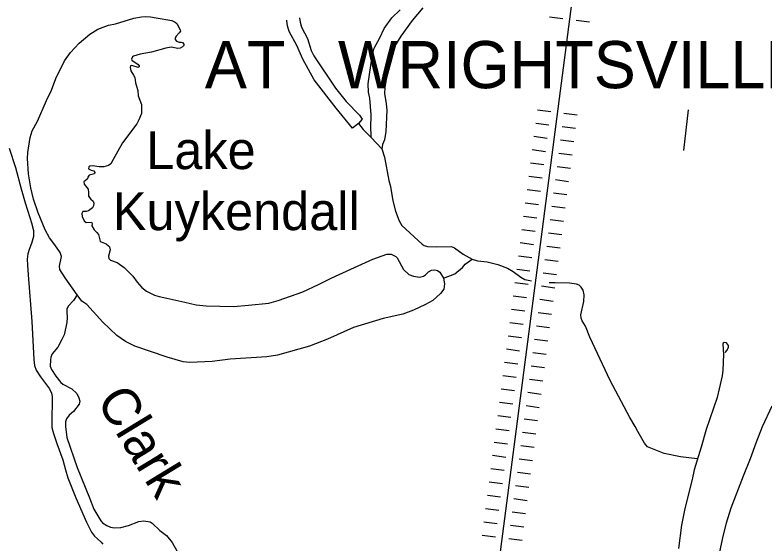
# Model space of a CAD drawing. Extents: x -19 to 366, y -4 to 359.
# Drawn here: x 159.908 to 161.496, y 180.152 to 181.272 of the extents above; entities that cross this region are included whole.
import ezdxf

# ---------------------------------------------------------------- set-up
doc = ezdxf.new("R2010")
doc.units = 0
for name, color, linetype in [('R_Border Notes', 7, 'Continuous'), ('R_Border Prem', 7, 'Continuous'), ('R_Proposed Const Limits', 7, 'Continuous'), ('R_ROW', 7, 'Continuous'), ('R_ROW Annot', 7, 'Continuous'), ('R_Temp Easement', 7, 'Continuous'), ('Sheet Fence', 7, 'Continuous'), ('T_Vehicle Path Lt Major', 7, 'Continuous')]:
    doc.layers.add(name, color=color, linetype=linetype)

msp = doc.modelspace()

# ---------------------------------------------------------------- linework, layer by layer
at = {"layer": 'R_Border Prem'}
msp.add_lwpolyline([(161.3755, 180.0467), (161.3813, 180.0487), (161.3841, 180.0531), (161.395, 180.0972), (161.4091, 180.1631), (161.4167, 180.1949), (161.4268, 180.2271), (161.4526, 180.2948), (161.468, 180.3318), (161.4798, 180.3651), (161.4932, 180.3996), (161.5138, 180.4433)], dxfattribs=at)
at = {"layer": 'R_Proposed Const Limits'}
for p, q in [((161.0416, 181.268), (161.0697, 181.2644)), ((161.0416, 181.268), (161.0697, 181.2644)), ((161.0979, 181.2607), (161.1261, 181.257)), ((161.0979, 181.2607), (161.1261, 181.257)), ((161.0159, 181.0708), (161.0441, 181.0672)), ((161.0723, 181.0635), (161.1005, 181.0598)), ((161.0123, 181.0426), (161.0405, 181.039)), ((161.0686, 181.0353), (161.0968, 181.0317)), ((161.0086, 181.0145), (161.0368, 181.0108)), ((161.0086, 181.0145), (161.0368, 181.0108)), ((161.065, 181.0071), (161.0931, 181.0035)), ((161.065, 181.0071), (161.0931, 181.0035)), ((161.005, 180.9863), (161.0331, 180.9826)), ((161.0613, 180.979), (161.0895, 180.9753)), ((161.0013, 180.9581), (161.0295, 180.9545)), ((161.0576, 180.9508), (161.0858, 180.9471)), ((160.9976, 180.93), (161.0258, 180.9263)), ((160.9976, 180.93), (161.0258, 180.9263)), ((161.054, 180.9226), (161.0822, 180.919)), ((161.054, 180.9226), (161.0822, 180.919)), ((160.994, 180.9018), (161.0222, 180.8981)), ((161.0503, 180.8945), (161.0785, 180.8908)), ((160.9903, 180.8736), (161.0185, 180.8699)), ((161.0467, 180.8663), (161.0748, 180.8626)), ((160.9867, 180.8454), (161.0148, 180.8418)), ((160.9867, 180.8454), (161.0148, 180.8418)), ((161.043, 180.8381), (161.0712, 180.8345)), ((161.043, 180.8381), (161.0712, 180.8345)), ((160.983, 180.8173), (161.0112, 180.8136)), ((161.0393, 180.8099), (161.0675, 180.8063)), ((160.9793, 180.7891), (161.0075, 180.7854)), ((161.0357, 180.7818), (161.0639, 180.7781)), ((160.9757, 180.7609), (161.0039, 180.7573)), ((160.9757, 180.7609), (161.0039, 180.7573)), ((161.032, 180.7536), (161.0602, 180.7499)), ((161.032, 180.7536), (161.0602, 180.7499)), ((160.972, 180.7327), (161.0002, 180.7291)), ((161.0284, 180.7254), (161.0565, 180.7218)), ((160.9684, 180.7046), (160.9965, 180.7009)), ((161.0247, 180.6973), (161.0529, 180.6936)), ((160.9647, 180.6764), (160.9929, 180.6727)), ((160.9647, 180.6764), (160.9929, 180.6727)), ((161.0211, 180.6691), (161.0492, 180.6654)), ((161.0211, 180.6691), (161.0492, 180.6654)), ((160.961, 180.6482), (160.9892, 180.6446)), ((161.0174, 180.6409), (161.0456, 180.6372)), ((160.9574, 180.6201), (160.9856, 180.6164)), ((161.0137, 180.6127), (161.0419, 180.6091)), ((160.9537, 180.5919), (160.9819, 180.5882)), ((160.9537, 180.5919), (160.9819, 180.5882)), ((161.0101, 180.5846), (161.0382, 180.5809)), ((161.0101, 180.5846), (161.0382, 180.5809)), ((160.9501, 180.5637), (160.9782, 180.5601)), ((161.0064, 180.5564), (161.0346, 180.5527)), ((160.9464, 180.5355), (160.9746, 180.5319)), ((161.0028, 180.5282), (161.0309, 180.5246)), ((160.9427, 180.5074), (160.9709, 180.5037)), ((160.9427, 180.5074), (160.9709, 180.5037)), ((160.9991, 180.5), (161.0273, 180.4964)), ((160.9991, 180.5), (161.0273, 180.4964)), ((160.9391, 180.4792), (160.9673, 180.4755)), ((160.9954, 180.4719), (161.0236, 180.4682)), ((160.9354, 180.451), (160.9636, 180.4474)), ((160.9918, 180.4437), (161.0199, 180.44)), ((160.9318, 180.4228), (160.9599, 180.4192)), ((160.9318, 180.4228), (160.9599, 180.4192)), ((160.9881, 180.4155), (161.0163, 180.4119)), ((160.9881, 180.4155), (161.0163, 180.4119)), ((160.9281, 180.3947), (160.9563, 180.391)), ((160.9845, 180.3874), (161.0126, 180.3837)), ((160.9244, 180.3665), (160.9526, 180.3628)), ((160.9808, 180.3592), (161.009, 180.3555)), ((160.9208, 180.3383), (160.949, 180.3347)), ((160.9208, 180.3383), (160.949, 180.3347)), ((160.9771, 180.331), (161.0053, 180.3274)), ((160.9771, 180.331), (161.0053, 180.3274)), ((160.9171, 180.3102), (160.9453, 180.3065)), ((160.9735, 180.3028), (161.0016, 180.2992)), ((160.9135, 180.282), (160.9416, 180.2783)), ((160.9698, 180.2747), (160.998, 180.271)), ((160.9098, 180.2538), (160.938, 180.2502)), ((160.9098, 180.2538), (160.938, 180.2502)), ((160.9662, 180.2465), (160.9943, 180.2428)), ((160.9662, 180.2465), (160.9943, 180.2428)), ((160.9062, 180.2256), (160.9343, 180.222)), ((160.9625, 180.2183), (160.9907, 180.2147)), ((160.9025, 180.1975), (160.9307, 180.1938)), ((160.9588, 180.1902), (160.987, 180.1865)), ((160.8988, 180.1693), (160.927, 180.1656)), ((160.8988, 180.1693), (160.927, 180.1656)), ((160.9552, 180.162), (160.9833, 180.1583)), ((160.9552, 180.162), (160.9833, 180.1583))]:
    msp.add_line(p, q, dxfattribs=at)
msp.add_lwpolyline([(161.1797, 183.13), (161.4469, 182.5164), (161.4257, 182.3419), (161.3527, 182.0396), (161.115, 181.5024), (160.9309, 180.085), (161.4068, 179.126)], dxfattribs=at)
at = {"layer": 'R_ROW'}
msp.add_lwpolyline([(159.8957, 180.9897), (159.9093, 180.9485), (159.9216, 180.9033), (159.9295, 180.8737), (159.9396, 180.8423), (159.9432, 180.8313), (159.9473, 180.8149), (159.9473, 180.8022), (159.9432, 180.7876), (159.938, 180.7748), (159.9354, 180.7654), (159.9343, 180.7541), (159.9347, 180.7415), (159.9364, 180.7207), (159.9439, 180.6218), (159.9483, 180.5417), (159.9497, 180.529), (159.9531, 180.5188), (159.9626, 180.5044), (159.9817, 180.4789), (159.986, 180.47), (159.987, 180.4627), (159.9866, 180.4054), (159.9867, 180.397), (159.9901, 180.3848), (159.9973, 180.3637), (160.0095, 180.3286), (160.0152, 180.3074), (160.0205, 180.2907), (160.0373, 180.2482), (160.0599, 180.1966), (160.0706, 180.1756), (160.077, 180.167), (160.0831, 180.1611), (160.0909, 180.1543), (160.0948, 180.1498)], dxfattribs=at)
at = {"layer": 'R_ROW Annot'}
msp.add_lwpolyline([(161.3356, 181.0709), (161.326, 180.9845)], dxfattribs=at)
at = {"layer": 'R_Temp Easement'}
for points in [[(160.3265, 180.5373), (160.2792, 180.5352), (160.2651, 180.5364), (160.2309, 180.5463), (160.1626, 180.5697), (160.1427, 180.5794), (160.1242, 180.5923), (160.0945, 180.6209), (160.0608, 180.6583), (160.0503, 180.6652), (160.0399, 180.6782), (160.0145, 180.7148), (160.0033, 180.7322), (160.0026, 180.739), (160.0066, 180.7594), (160.004, 180.7685), (159.9927, 180.7845), (159.9817, 180.799), (159.9722, 180.8166), (159.9574, 180.8521), (159.9478, 180.8816), (159.9417, 180.9055), (159.9368, 180.9349), (159.9348, 180.9672), (159.9354, 180.9799), (159.9404, 181.012), (159.9448, 181.0259), (159.9557, 181.0464), (159.9754, 181.0902), (159.9858, 181.1126), (159.9946, 181.137), (160.0132, 181.1742), (160.0257, 181.1924), (160.0444, 181.2121), (160.0668, 181.2313), (160.0839, 181.2416), (160.1066, 181.2503), (160.1217, 181.2531), (160.1601, 181.2651), (160.1763, 181.2679), (160.1858, 181.2686), (160.1959, 181.2679), (160.2078, 181.2654)], [(160.2078, 181.2654), (160.2409, 181.2598), (160.2481, 181.2563), (160.2514, 181.2533), (160.2587, 181.2403), (160.2591, 181.2372), (160.2565, 181.2336), (160.25, 181.2271), (160.2477, 181.2233), (160.2476, 181.22), (160.251, 181.2161), (160.2565, 181.214), (160.2603, 181.2143), (160.2634, 181.2134), (160.2659, 181.21), (160.2659, 181.2071), (160.2635, 181.204), (160.2584, 181.2011), (160.2535, 181.2005), (160.2396, 181.2034), (160.2279, 181.2014), (160.1978, 181.1926), (160.174, 181.1889), (160.1594, 181.1846), (160.1575, 181.1832), (160.1551, 181.1777), (160.1557, 181.1762), (160.1691, 181.1666), (160.1716, 181.1638), (160.1716, 181.1621), (160.1691, 181.1606), (160.1558, 181.1646), (160.1534, 181.164), (160.1525, 181.1602), (160.1539, 181.1536), (160.1598, 181.1443), (160.1622, 181.139), (160.164, 181.1278), (160.1687, 181.1119), (160.1692, 181.1006), (160.1764, 181.0818), (160.1764, 181.0628), (160.1707, 181.0491)], [(160.5118, 181.2659), (160.5126, 181.2561), (160.5156, 181.2455), (160.5287, 181.2221), (160.536, 181.1962), (160.5418, 181.185), (160.5875, 181.1165), (160.6105, 181.0885), (160.6385, 181.0595), (160.6441, 181.051), (160.6368, 181.0414), (160.6236, 181.032), (160.5889, 181.074), (160.5429, 181.1343), (160.5186, 181.1781), (160.5057, 181.2071), (160.4893, 181.2363), (160.4858, 181.2484), (160.4847, 181.2591), (160.4843, 181.2607)], [(160.1707, 181.0491), (160.1664, 181.0411), (160.1364, 181.0005), (160.1161, 180.9656), (160.1116, 180.9564), (160.1063, 180.9526), (160.0965, 180.95), (160.0867, 180.9497), (160.0728, 180.9518), (160.0669, 180.9512), (160.065, 180.9499), (160.0643, 180.9457), (160.0695, 180.9425), (160.0756, 180.941), (160.0777, 180.9375), (160.0771, 180.9348), (160.0654, 180.9322), (160.0628, 180.928), (160.0619, 180.9242), (160.0572, 180.9203), (160.0542, 180.9184), (160.0548, 180.9127), (160.0633, 180.9024), (160.0643, 180.8955), (160.0644, 180.8876), (160.0694, 180.8812), (160.0742, 180.8772), (160.0755, 180.8729), (160.075, 180.8673), (160.0728, 180.8628), (160.0639, 180.8566), (160.059, 180.855), (160.0524, 180.8548), (160.0502, 180.8506), (160.051, 180.8443), (160.0551, 180.8352), (160.0593, 180.8319), (160.0703, 180.8325), (160.0718, 180.8299), (160.0713, 180.8244), (160.0759, 180.8165)], [(160.6368, 181.0414), (160.6466, 181.0286), (160.6633, 181.0123), (160.6859, 180.9878), (160.6918, 180.9704), (160.7012, 180.9205), (160.7046, 180.908), (160.7097, 180.8779), (160.715, 180.8559), (160.7226, 180.8351), (160.7282, 180.8257), (160.7717, 180.7862), (160.7761, 180.7832), (160.7831, 180.781), (160.8017, 180.7803), (160.833, 180.7806), (160.8402, 180.778), (160.8586, 180.7647), (160.8778, 180.7541), (160.8892, 180.7502), (160.9092, 180.7483), (160.9318, 180.7426), (160.9522, 180.7349), (160.9647, 180.7282), (160.9806, 180.7158), (160.9892, 180.7109), (161.0036, 180.7079)], [(160.0759, 180.8165), (160.0821, 180.8104), (160.085, 180.8063), (160.0891, 180.7923), (160.0908, 180.7908), (160.1013, 180.7865), (160.1066, 180.7826), (160.1087, 180.7799), (160.1103, 180.7739), (160.1065, 180.7604), (160.1073, 180.7556), (160.1108, 180.7522), (160.125, 180.7471), (160.1399, 180.7362), (160.1583, 180.7182), (160.1676, 180.7053), (160.1772, 180.6937), (160.1871, 180.6865), (160.2039, 180.6778), (160.2138, 180.6747), (160.2305, 180.6716), (160.2687, 180.6627)], [(160.4036, 180.6566), (160.4465, 180.661), (160.4662, 180.6662), (160.5185, 180.6849), (160.5517, 180.7003), (160.5783, 180.7138), (160.6204, 180.7332), (160.6672, 180.7542), (160.6967, 180.7644), (160.7057, 180.7649), (160.7155, 180.7595), (160.7185, 180.7566), (160.7321, 180.7319), (160.7432, 180.7216), (160.7533, 180.7177), (160.766, 180.7161), (160.7741, 180.7177), (160.779, 180.7208), (160.7852, 180.7275), (160.7911, 180.7308), (160.7982, 180.7314), (160.8041, 180.7298), (160.8091, 180.7268), (160.8168, 180.7138), (160.819, 180.7016), (160.8173, 180.6908), (160.8105, 180.681), (160.7944, 180.6668), (160.7786, 180.6583), (160.7529, 180.6459), (160.7308, 180.6375), (160.6888, 180.6282), (160.6261, 180.6095), (160.571, 180.5844), (160.5325, 180.5694), (160.4652, 180.5509), (160.4421, 180.5469), (160.3648, 180.5423), (160.3265, 180.5373)], [(160.8168, 180.7138), (160.8406, 180.7233), (160.8568, 180.7364), (160.863, 180.7438), (160.8778, 180.7541)], [(161.3548, 180.3308), (161.3195, 180.3348), (161.2849, 180.3423), (161.2497, 180.3563), (161.2428, 180.3639), (161.2289, 180.3888), (161.2233, 180.3996), (161.2119, 180.4182), (161.1705, 180.497), (161.1274, 180.5885), (161.1182, 180.6121), (161.1109, 180.6231), (161.1088, 180.6288), (161.1081, 180.6362), (161.1141, 180.6645), (161.1149, 180.6784), (161.1129, 180.6884), (161.1088, 180.6949), (161.1042, 180.6988), (161.0987, 180.701), (161.0843, 180.703), (161.0535, 180.7036), (161.041, 180.704)], [(160.0399, 180.6782), (160.032, 180.6668), (160.0214, 180.6553), (160.0182, 180.6486), (160.0179, 180.6425), (160.019, 180.6307), (160.0183, 180.6195), (160.0122, 180.5934), (160.0079, 180.5835), (159.9988, 180.5675), (159.987, 180.5533), (159.9842, 180.5464), (159.9833, 180.5405), (159.9829, 180.5274), (159.9856, 180.5199), (159.9949, 180.5059), (160.0055, 180.4925), (160.01, 180.4892), (160.0287, 180.4795), (160.0395, 180.4693), (160.0437, 180.4603), (160.0457, 180.4531), (160.0444, 180.4464), (160.0325, 180.4313), (160.0233, 180.4232), (160.0175, 180.4159), (160.0156, 180.4093), (160.015, 180.3996), (160.0185, 180.3759), (160.0402, 180.3125), (160.0659, 180.2482), (160.0756, 180.2241), (160.0901, 180.1994), (160.0939, 180.1951), (160.1029, 180.1893), (160.1109, 180.1861), (160.1189, 180.1845), (160.1329, 180.1856), (160.1492, 180.1896), (160.1707, 180.1983), (160.1815, 180.1994), (160.1952, 180.1972), (160.1994, 180.1944), (160.2151, 180.1792), (160.2292, 180.1683), (160.2415, 180.1533), (160.2514, 180.1361)], [(160.2687, 180.6627), (160.2921, 180.6574), (160.3137, 180.6552), (160.3714, 180.6536), (160.4036, 180.6566)], [(161.414, 180.5566), (161.4185, 180.5609), (161.4213, 180.5677), (161.4211, 180.5708), (161.4166, 180.5766), (161.4119, 180.5777), (161.4098, 180.576), (161.4089, 180.5737), (161.4107, 180.5518), (161.4091, 180.5186), (161.4075, 180.5066), (161.3968, 180.4606), (161.3818, 180.4158), (161.3735, 180.3931), (161.3633, 180.3556), (161.348, 180.3079), (161.3439, 180.2874), (161.3286, 180.2255), (161.3218, 180.1901), (161.3149, 180.1409)]]:
    msp.add_lwpolyline(points, dxfattribs=at)
at = {"layer": 'Sheet Fence'}
for points in [[(168.7902, 2.2442), (168.5607, 10.8615), (168.3304, 19.479), (168.0993, 28.0965), (167.8673, 36.7142), (167.6346, 45.3321), (167.4011, 53.95), (167.1668, 62.5681), (166.9316, 71.1863), (166.6957, 79.8047), (166.459, 88.4232), (166.2215, 97.0418), (165.9832, 105.6605), (165.7441, 114.2794), (165.5043, 122.8984), (165.2636, 131.5176), (165.0221, 140.1368), (164.7799, 148.7563), (164.5369, 157.3758), (164.2931, 165.9955), (164.0485, 174.6153), (163.8031, 183.2352), (163.5569, 191.8553), (163.31, 200.4755), (163.0623, 209.0959), (162.8138, 217.7164), (162.5645, 226.337), (162.3145, 234.9577), (162.0637, 243.5786), (161.8121, 252.1997), (161.5597, 260.8208), (161.3066, 269.4421), (161.0527, 278.0636), (160.798, 286.6851), (160.5426, 295.3068), (160.2864, 303.9287), (160.0294, 312.5507), (159.7717, 321.1728), (159.5132, 329.7951), (159.2539, 338.4175), (158.9939, 347.04)], [(0, 180.8999), (7.1228, 180.9044), (14.2457, 180.9176), (21.3685, 180.9397), (28.4912, 180.9706), (35.614, 181.0103), (42.7366, 181.0589), (49.8592, 181.1163), (56.9818, 181.1825), (64.1042, 181.2575), (71.2266, 181.3414), (78.3488, 181.4341), (85.4709, 181.5357), (92.5929, 181.646), (99.7147, 181.7652), (106.8364, 181.8933), (113.9579, 182.0301), (121.0793, 182.1758), (128.2005, 182.3303), (135.3214, 182.4936), (142.4422, 182.6658), (149.5627, 182.8468), (156.683, 183.0366), (163.8031, 183.2352), (170.9229, 183.4427), (178.0425, 183.659), (185.1617, 183.8841), (192.2807, 184.1181), (199.3994, 184.3608), (206.5178, 184.6124), (213.6359, 184.8728), (220.7537, 185.1421), (227.8711, 185.4201), (234.9881, 185.707), (242.1048, 186.0027), (249.2212, 186.3073), (256.3371, 186.6206), (263.4526, 186.9428), (270.5678, 187.2738), (277.6825, 187.6136), (284.7968, 187.9622), (291.9107, 188.3197), (299.0241, 188.6859), (306.1371, 189.061), (313.2495, 189.4449), (320.3615, 189.8377), (327.4731, 190.2392), (334.5841, 190.6495), (341.6946, 191.0687)], [(161.4532, 2.0533), (161.2336, 10.6702), (161.0133, 19.2873), (160.7922, 27.9044), (160.5704, 36.5217), (160.3478, 45.1392), (160.1245, 53.7568), (159.9003, 62.3745), (159.6754, 70.9923), (159.4498, 79.6103), (159.2234, 88.2284), (158.9962, 96.8466), (158.7683, 105.465), (158.5396, 114.0835), (158.3102, 122.7022), (158.08, 131.321), (157.849, 139.9399), (157.6173, 148.559), (157.3849, 157.1782), (157.1517, 165.7975), (156.9177, 174.417), (156.683, 183.0366), (156.511, 189.3363)], [(0, 172.2839), (7.1335, 172.2883), (14.267, 172.3015), (21.4005, 172.3236), (28.5339, 172.3544), (35.6673, 172.3941), (42.8006, 172.4426), (49.9339, 172.4999), (57.0671, 172.566), (64.2002, 172.6409), (71.3332, 172.7246), (78.4661, 172.8172), (85.5989, 172.9186), (92.7315, 173.0287), (99.8641, 173.1477), (106.9964, 173.2755), (114.1286, 173.4122), (121.2606, 173.5576), (128.3925, 173.7119), (135.5241, 173.8749), (142.6555, 174.0468), (149.7867, 174.2275), (156.9177, 174.417), (164.0485, 174.6153), (171.179, 174.8224), (178.3092, 175.0383), (185.4392, 175.2631), (192.5688, 175.4966), (199.6982, 175.739), (206.8273, 175.9902), (213.9561, 176.2502), (221.0845, 176.5189), (228.2126, 176.7965), (235.3404, 177.083), (242.4677, 177.3782), (249.5948, 177.6822), (256.7214, 177.995), (263.8476, 178.3167), (270.9735, 178.6471), (278.0989, 178.9863), (285.2239, 179.3344), (292.3485, 179.6912), (299.4726, 180.0569), (306.5963, 180.4314), (313.7195, 180.8146), (320.8422, 181.2067), (327.9644, 181.6076), (335.0862, 182.0172), (342.2074, 182.4357)]]:
    msp.add_spline(points, degree=3, dxfattribs=at)
at = {"layer": 'T_Vehicle Path Lt Major'}
for points in [[(160.6633, 181.0123), (160.6638, 181.0178), (160.6629, 181.0328), (160.6637, 181.0599), (160.6607, 181.0952), (160.6577, 181.1081), (160.6568, 181.1254), (160.6658, 181.1845), (160.67, 181.2015), (160.6819, 181.2233), (160.6912, 181.2429), (160.7072, 181.2653), (160.7247, 181.2827)], [(160.773, 181.2865), (160.7503, 181.2598), (160.7266, 181.2271), (160.7128, 181.2051), (160.7036, 181.184), (160.6989, 181.1571)], [(160.6989, 181.1571), (160.6925, 181.118), (160.6917, 181.1052), (160.6955, 181.0834), (160.697, 181.0696), (160.6946, 181.0244), (160.6916, 181.0072), (160.6877, 180.9971), (160.6859, 180.9878)]]:
    msp.add_lwpolyline(points, dxfattribs=at)

# ---------------------------------------------------------------- texts
at = {"layer": 'R_Border Notes'}
msp.add_text('AT   WRIGHTSVILLE', height=0.1, dxfattribs=at).set_placement((160.3108, 181.1164))
at = {"layer": 'R_Temp Easement'}
for s, p in [('Lake', (160.1866, 180.945)), ('Kuykendall', (160.1158, 180.8156))]:
    msp.add_text(s, height=0.08, dxfattribs=at).set_placement(p)
msp.add_text('Clark', height=0.08, rotation=301.371, dxfattribs=at).set_placement((160.0793, 180.4548))

doc.saveas('drawing.dxf')
